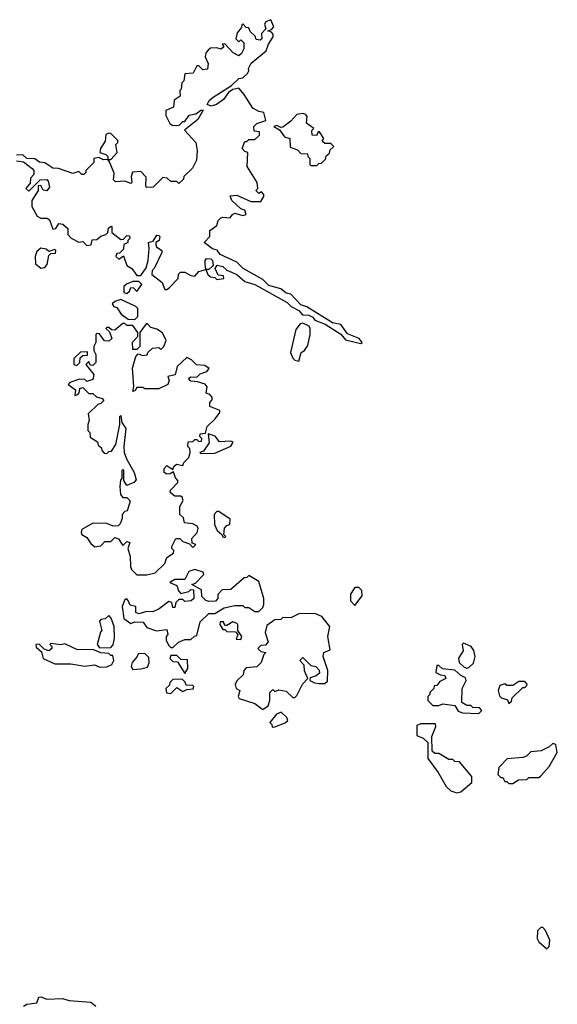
# Model space of a CAD drawing. Extents: x 2494106 to 2685573, y 758056 to 915185.
# Tile 354 of 507: x 2611100 to 2613788, y 902605 to 907530. Entities that reach past the tile are written whole.
import ezdxf

# ---------------------------------------------------------------- set-up
doc = ezdxf.new("R2010")
doc.units = 0

msp = doc.modelspace()

# ---------------------------------------------------------------- linework, layer by layer
at = {"layer": '0CON05XD'}
for points in [[(2612805, 905910), (2612812.5, 905915), (2612796.7, 905935), (2612738.8, 905958.8), (2612705.9, 906005.9), (2612663.8, 906013.8), (2612535, 906093.3), (2612505, 906103.3), (2612455, 906157.5), (2612431.7, 906161.7), (2612405, 906183.3), (2612345, 906201.2), (2612315, 906231.2), (2612216.7, 906285), (2612185, 906317.5), (2612102.5, 906355), (2612086.7, 906376.7), (2612063.9, 906383.9), (2612022.5, 906415), (2612050, 906445), (2612050, 906475), (2612085, 906500), (2612092.5, 906525), (2612103, 906537), (2612115, 906542.5), (2612151.7, 906538.3), (2612163.6, 906556.4), (2612175, 906562.5), (2612215, 906550), (2612232.5, 906555), (2612225, 906576.7), (2612205, 906583.3), (2612160, 906625), (2612151.7, 906648.3), (2612185, 906652.5), (2612255, 906620), (2612305, 906620), (2612320, 906645), (2612320, 906655), (2612308.3, 906668.3), (2612295, 906660), (2612280, 906675), (2612290, 906685), (2612287.5, 906715), (2612237.5, 906795), (2612240, 906865), (2612225, 906870), (2612212.5, 906885), (2612225, 906920), (2612235, 906920), (2612245, 906930), (2612275, 906930), (2612298.3, 906951.7), (2612298.3, 906968.3), (2612271.7, 906971.7), (2612270, 906995), (2612285, 907010), (2612300, 907015), (2612330, 907025), (2612320, 907065), (2612295, 907070), (2612265, 907087.5), (2612222.5, 907155), (2612195, 907186.7), (2612165, 907180), (2612143.9, 907166.1), (2612118.6, 907131.4), (2612084.2, 907105.8), (2612056.7, 907096.7), (2612037.5, 907105), (2612046.7, 907125), (2612067, 907143), (2612159.2, 907200.8), (2612195, 907236.2), (2612215, 907240), (2612239.3, 907260.7), (2612245.8, 907274.2), (2612243.6, 907286.4), (2612257, 907313), (2612331.2, 907375), (2612343, 907407), (2612367.5, 907445), (2612367.5, 907457.5), (2612358.3, 907468.3), (2612340, 907475), (2612358.3, 907481.7), (2612370, 907495), (2612355, 907530), (2612330, 907520), (2612323, 907507), (2612330, 907485), (2612308.3, 907461.7), (2612310, 907435), (2612301.7, 907428.3), (2612281.7, 907431.7), (2612277, 907447), (2612251.7, 907471.7), (2612245, 907490), (2612231.7, 907491.7), (2612215, 907510), (2612210, 907505), (2612208.3, 907491.7), (2612187.5, 907465), (2612180, 907435), (2612195, 907420), (2612205, 907430), (2612220, 907415), (2612220, 907385), (2612208.3, 907361.7), (2612195, 907350), (2612167.5, 907365), (2612125, 907410), (2612111.7, 907408.3), (2612120, 907395), (2612107.5, 907382.5), (2612085, 907390), (2612053, 907387), (2612041.7, 907378.3), (2612030, 907365), (2612027.5, 907345), (2612041.7, 907311.7), (2612038.3, 907281.7), (2612015, 907280), (2611995, 907300), (2611985, 907300), (2611967, 907263), (2611925, 907260), (2611920, 907225), (2611910, 907215), (2611907, 907183), (2611900, 907175), (2611901.7, 907148.3), (2611871.7, 907128.3), (2611868.3, 907091.7), (2611830, 907075), (2611830.7, 907050.7), (2611850.7, 907010.7), (2611862, 907002), (2611885, 907000), (2611897, 907003), (2611915, 907020), (2611925, 907020), (2611947.5, 907052.5), (2611980.8, 907059.2), (2612005, 907076.7), (2612017.5, 907077.5), (2611989.5, 907030.5), (2611923, 906977), (2611980, 906915), (2611987.5, 906875), (2611983, 906827), (2611963, 906787), (2611920, 906745), (2611918.3, 906731.7), (2611895, 906710), (2611885, 906720), (2611855, 906720), (2611836.7, 906736.7), (2611815, 906740), (2611767, 906693), (2611735, 906690), (2611730, 906695), (2611731.7, 906741.7), (2611705, 906770), (2611663.3, 906766.7), (2611657.5, 906745), (2611660, 906715), (2611655, 906710), (2611625, 906722.5), (2611578.3, 906718.3), (2611568.3, 906728.3), (2611571.7, 906761.7), (2611548.3, 906818.3), (2611540, 906830), (2611518.3, 906828.3), (2611495, 906840), (2611470, 906835), (2611470, 906815), (2611430, 906775), (2611430, 906765), (2611420, 906755), (2611410, 906755), (2611395, 906770), (2611365, 906760), (2611293.6, 906786.4), (2611265, 906788), (2611225, 906814), (2611198, 906818), (2611175, 906833.8), (2611136, 906836), (2611115, 906853.3), (2611083, 906853)], [(2612585, 906800), (2612595, 906810), (2612608.3, 906811.7), (2612628.3, 906831.7), (2612631.7, 906848.3), (2612648.3, 906861.7), (2612651.7, 906878.3), (2612670, 906895), (2612655, 906910), (2612625, 906910), (2612611.7, 906921.7), (2612620, 906935), (2612598.3, 906968.3), (2612591.7, 906968.3), (2612585, 906950), (2612561.7, 906951.7), (2612560, 906975), (2612570, 906985), (2612533, 907013), (2612537.5, 907045), (2612530, 907055), (2612515, 907060), (2612485, 907056.2), (2612455, 907022.5), (2612415, 906992.5), (2612405, 906990), (2612385, 907000), (2612370, 906995), (2612398.3, 906978.3), (2612423.3, 906943.3), (2612450, 906935), (2612451.7, 906891.7), (2612488.3, 906878.3), (2612505, 906860), (2612538.3, 906858.3), (2612540, 906845), (2612550, 906835), (2612550, 906805), (2612555, 906800), (2612585, 906800)], [(2611555, 906830), (2611586.7, 906865), (2611580, 906905), (2611590, 906915), (2611590, 906925), (2611555, 906960), (2611545, 906962.5), (2611530, 906955), (2611527, 906923), (2611503.3, 906885), (2611500, 906865), (2611530, 906855), (2611540, 906845), (2611540, 906830), (2611555, 906830)], [(2611083.9, 906823.9), (2611118.8, 906818.8), (2611162.5, 906785), (2611170, 906775), (2611170, 906755), (2611153, 906737), (2611151.7, 906711.7), (2611130, 906685), (2611145, 906672.5), (2611201.7, 906728.3), (2611235, 906730), (2611241.7, 906721.7), (2611248.3, 906691.7), (2611235, 906673.3), (2611217, 906677), (2611205, 906700), (2611191.7, 906698.3), (2611192.5, 906675), (2611160, 906625), (2611160, 906595), (2611187, 906547), (2611205, 906537.5), (2611237.5, 906537.5), (2611249.3, 906529.3), (2611265, 906482.5), (2611280, 906485), (2611295, 906510), (2611315, 906507.5), (2611340, 906485), (2611340, 906455), (2611357, 906437), (2611395, 906416.7), (2611415, 906420), (2611435, 906400), (2611456.4, 906403.6), (2611461.7, 906428.3), (2611485, 906430), (2611505, 906447.5), (2611530, 906455), (2611540, 906465), (2611543, 906487), (2611555, 906497.5), (2611560, 906495), (2611560, 906465), (2611605, 906430), (2611618.3, 906431.7), (2611635, 906450), (2611648.3, 906448.3), (2611650, 906435), (2611640, 906425), (2611640, 906415), (2611620, 906405), (2611618.3, 906381.7), (2611598.3, 906361.7), (2611585, 906360), (2611580, 906345), (2611595, 906332.5), (2611618.3, 906348.3), (2611635, 906300), (2611660, 906285), (2611685, 906250), (2611705, 906250), (2611731.7, 906288.3), (2611742.5, 906325), (2611747.5, 906385), (2611743.9, 906416.1), (2611767.5, 906422.5), (2611785, 906452.5), (2611795, 906450), (2611800, 906445), (2611797.5, 906425), (2611780, 906415), (2611780, 906405), (2611783.6, 906393.6), (2611810, 906375), (2611810, 906365), (2611772.5, 906285), (2611762.5, 906275), (2611760, 906255), (2611812.5, 906215), (2611825, 906180), (2611835, 906180), (2611849.3, 906190.7), (2611892.5, 906235), (2611893, 906257), (2611903, 906267), (2611925, 906266.7), (2611955, 906250), (2611975, 906247.5), (2611995, 906270), (2612030, 906280), (2612026.4, 906306.4), (2612026.7, 906325), (2612034, 906336), (2612055, 906333.3), (2612063.3, 906325), (2612067.5, 906302.5), (2612062.5, 906295), (2612045, 906280), (2612030, 906280), (2612040, 906255), (2612053, 906243), (2612075, 906240), (2612085, 906230), (2612120, 906235), (2612118.3, 906248.3), (2612091.7, 906251.7), (2612077.5, 906285), (2612087.5, 906302.5), (2612115, 906296.2), (2612135, 906276.7), (2612185.8, 906255.8), (2612225, 906220), (2612275, 906206), (2612436.1, 906116.1), (2612457.5, 906095), (2612496, 906076), (2612513.8, 906053.8), (2612545, 906052.5), (2612565, 906042.5), (2612575, 906027.5), (2612627.5, 906007.5), (2612705, 905957.5), (2612729.3, 905929.3), (2612805, 905910)], [(2611205, 906287.5), (2611225, 906290), (2611237.5, 906305), (2611245, 906350), (2611255, 906360), (2611278.3, 906361.7), (2611280, 906375), (2611275, 906380), (2611245, 906370), (2611231.7, 906381.7), (2611205, 906387.5), (2611185, 906370), (2611177.5, 906345), (2611178.3, 906308.3), (2611205, 906287.5)], [(2611635, 906160), (2611648.3, 906171.7), (2611655, 906190), (2611668.3, 906188.3), (2611685, 906170), (2611710, 906205), (2611695, 906220), (2611665, 906220), (2611633, 906207), (2611620, 906195), (2611620, 906165), (2611635, 906160)], [(2611675, 906030), (2611690, 906045), (2611690, 906085), (2611680, 906095), (2611605, 906130), (2611575, 906120), (2611561.7, 906108.3), (2611570, 906095), (2611585, 906090), (2611607, 906057), (2611641.7, 906031.7), (2611675, 906030)], [(2611735, 904752.5), (2611776.4, 904763.6), (2611825, 904810), (2611835, 904840), (2611868.3, 904861.7), (2611870, 904875), (2611860, 904885), (2611860, 904895), (2611880, 904935), (2611900, 904935), (2611915, 904920), (2611948.3, 904908.3), (2611965, 904890), (2611980, 904905), (2611961.7, 904911.7), (2611960, 904935), (2611987.5, 904965), (2611992.5, 904985), (2611986.4, 904996.4), (2611965, 905007.5), (2611923, 905013), (2611918.3, 905038.3), (2611900, 905055), (2611900, 905095), (2611917.5, 905125), (2611911.7, 905141.7), (2611905, 905147.5), (2611875, 905147.5), (2611852.5, 905165), (2611853, 905177), (2611890, 905215), (2611890, 905225), (2611878.3, 905238.3), (2611868.3, 905268.3), (2611851.7, 905258.3), (2611835, 905257.5), (2611822.5, 905265), (2611822.5, 905285), (2611835, 905300), (2611865, 905280), (2611870, 905295), (2611883, 905307), (2611915, 905300), (2611920, 905315), (2611945, 905340), (2611952.5, 905365), (2611950, 905385), (2611940, 905395), (2611941.7, 905418.3), (2611965, 905420), (2611975, 905430), (2611985, 905430), (2611995, 905420), (2612008.3, 905421.7), (2612010, 905435), (2612000, 905445), (2612001.7, 905458.3), (2612028.3, 905461.7), (2612037.5, 905495), (2612076.4, 905533.6), (2612100, 905565), (2612100, 905575), (2612050, 905595), (2612050, 905615), (2612061.7, 905628.3), (2612061.7, 905641.7), (2612050, 905655), (2612031.7, 905661.7), (2612036.4, 905693.6), (2612027.7, 905707.7), (2611989.3, 905719.3), (2611955, 905721.2), (2611943.3, 905735), (2611955, 905743.3), (2611985, 905742.5), (2612001.7, 905758.3), (2612035, 905770), (2612047.5, 905785), (2612025, 905800), (2611983, 905803), (2611959.3, 905829.3), (2611935, 905840), (2611887.5, 905795), (2611876.7, 905753.3), (2611840, 905745), (2611847.5, 905725), (2611840, 905705), (2611795, 905683.8), (2611725, 905683.3), (2611715, 905690), (2611685, 905690), (2611677.5, 905675), (2611665, 905670), (2611670, 905695), (2611663.6, 905786.4), (2611680, 905845), (2611691.7, 905858.3), (2611715, 905850), (2611737, 905853), (2611740, 905865), (2611763, 905887), (2611795, 905890), (2611805, 905880), (2611820, 905895), (2611832.5, 905925), (2611813.6, 905963.6), (2611785, 905982.5), (2611755, 905990), (2611738.3, 906008.3), (2611731.7, 906008.3), (2611700, 905965), (2611700, 905895), (2611685, 905880), (2611665, 905880), (2611663.3, 905916.7), (2611690, 905945), (2611690, 905965), (2611665, 906000), (2611635, 906000), (2611625, 906010), (2611615, 906010), (2611575, 905977.5), (2611558.3, 905978.3), (2611545, 905990), (2611535, 905990), (2611530, 905985), (2611548.3, 905968.3), (2611560, 905935), (2611545, 905922.5), (2611523, 905923), (2611498.3, 905958.3), (2611485, 905960), (2611480, 905955), (2611480, 905915), (2611470, 905895), (2611470, 905875), (2611480, 905855), (2611480, 905815), (2611465, 905800), (2611451.7, 905801.7), (2611445, 905820), (2611430, 905805), (2611470, 905755), (2611465, 905730), (2611435, 905720), (2611425, 905730), (2611398.3, 905731.7), (2611350, 905715), (2611342.5, 905705), (2611378.3, 905678.3), (2611375, 905650), (2611390, 905655), (2611397, 905663), (2611400, 905685), (2611415, 905690), (2611445, 905660), (2611465, 905660), (2611483.9, 905643.9), (2611512.5, 905635), (2611520, 905625), (2611505, 905610), (2611490, 905605), (2611441.7, 905558.3), (2611447.5, 905525), (2611440, 905505), (2611440, 905475), (2611450, 905465), (2611451.7, 905441.7), (2611488.3, 905418.3), (2611491.7, 905401.7), (2611508.3, 905388.3), (2611510, 905375), (2611521.7, 905361.7), (2611535, 905360), (2611545, 905370), (2611558.3, 905371.7), (2611580, 905405), (2611600, 905505), (2611600, 905545), (2611605, 905550), (2611610, 905515), (2611630, 905485), (2611620, 905395), (2611622.5, 905365), (2611633, 905333), (2611672.5, 905265), (2611681.7, 905228.3), (2611670, 905215), (2611635, 905200), (2611620, 905225), (2611620, 905275), (2611615, 905280), (2611610, 905275), (2611610, 905235), (2611603.6, 905226.4), (2611600, 905195), (2611603.3, 905155), (2611615, 905140), (2611635, 905140), (2611650, 905125), (2611650, 905115), (2611637, 905073), (2611625, 905070), (2611612.5, 905055), (2611612.5, 905035), (2611602.5, 905007.5), (2611592.5, 904997.5), (2611567, 904997), (2611535, 905010), (2611465, 905011.2), (2611410, 904980), (2611407.5, 904965), (2611410, 904955), (2611435, 904940), (2611455, 904910), (2611475, 904892.5), (2611505, 904897.5), (2611525, 904920), (2611555, 904920), (2611575, 904940), (2611593, 904933), (2611615, 904900), (2611635, 904920), (2611650, 904915), (2611640, 904885), (2611652.5, 904845), (2611653.3, 904795), (2611659.3, 904779.3), (2611685, 904752.5), (2611735, 904752.5)], [(2612495, 905822.5), (2612506.7, 905865), (2612523.9, 905876.1), (2612539.5, 905900.5), (2612551.2, 905955), (2612552.5, 905985), (2612546.7, 905996.7), (2612515, 906012.5), (2612501.2, 906008.8), (2612480, 905980), (2612453.8, 905865), (2612465, 905837.5), (2612475, 905827.5), (2612495, 905822.5)], [(2611385, 905800), (2611400, 905815), (2611401.7, 905838.3), (2611415, 905850), (2611438.3, 905851.7), (2611438.3, 905868.3), (2611403, 905867), (2611370, 905835), (2611370, 905805), (2611385, 905800)], [(2612005, 905360), (2612075, 905362.5), (2612155, 905397.5), (2612166.7, 905416.7), (2612155, 905422.5), (2612098.3, 905418.3), (2612076.1, 905446.1), (2612041.7, 905458.3), (2612047, 905413), (2612018.3, 905371.7), (2612000, 905365), (2612005, 905360)], [(2612125, 904940), (2612130, 904945), (2612120, 904955), (2612123, 904987), (2612135, 905000), (2612150, 905005), (2612151.7, 905031.7), (2612095, 905070), (2612085, 905070), (2612072.5, 905055), (2612073.3, 905005), (2612087.5, 904975), (2612110, 904955), (2612115, 904942.5), (2612125, 904940)], [(2611865, 904390), (2611893, 904417), (2611925, 904430), (2611955, 904430), (2611973, 904447), (2611985, 904450), (2612001.7, 904518.3), (2612045, 904560), (2612075, 904560), (2612122.5, 904587.5), (2612175, 904600), (2612215, 904600), (2612225, 904590), (2612245, 904590), (2612275, 904570), (2612295, 904570), (2612315, 904590), (2612320, 904605), (2612320, 904635), (2612295, 904720), (2612245, 904750), (2612235, 904740), (2612221.7, 904738.3), (2612155, 904680), (2612111.7, 904678.3), (2612090, 904655), (2612090, 904635), (2612078.3, 904621.7), (2612045, 904620), (2612030, 904625), (2612010, 904645), (2612008.3, 904678.3), (2611960, 904705), (2611978.3, 904711.7), (2612020, 904755), (2612017, 904767), (2611975, 904780), (2611945, 904770), (2611925, 904730), (2611875, 904730), (2611850, 904715), (2611885, 904700), (2611893, 904673), (2611905, 904660), (2611945, 904670), (2611955, 904680), (2611968.3, 904678.3), (2611970, 904635), (2611957, 904623), (2611925, 904620), (2611915, 904630), (2611895, 904630), (2611880, 904615), (2611875, 904590), (2611865, 904590), (2611860, 904615), (2611845, 904620), (2611797, 904583), (2611765, 904567.5), (2611735, 904570), (2611695, 904557.5), (2611680, 904565), (2611680, 904595), (2611651.7, 904601.7), (2611642.5, 904625), (2611635, 904632.5), (2611625, 904630), (2611612.5, 904595), (2611620, 904535), (2611655, 904510), (2611675, 904517.5), (2611717, 904517), (2611735, 904490), (2611783.6, 904473.6), (2611835, 904480), (2611840, 904455), (2611832.5, 904445), (2611832.5, 904425), (2611845, 904400), (2611855, 904390), (2611865, 904390)], [(2612775, 904600), (2612811.7, 904648.3), (2612810, 904675), (2612795, 904690), (2612775, 904690), (2612753.6, 904656.4), (2612753, 904623), (2612775, 904600)], [(2611498.3, 904388.3), (2611555, 904390), (2611567, 904403), (2611573.6, 904436.4), (2611572.5, 904495), (2611557, 904537), (2611545, 904550), (2611527, 904533), (2611505, 904530), (2611498.3, 904521.7), (2611510, 904475), (2611503, 904467), (2611487.5, 904405), (2611498.3, 904388.3)], [(2612315, 904080), (2612341.7, 904098.3), (2612350, 904125), (2612350, 904165), (2612365, 904180), (2612375, 904170), (2612395, 904177.5), (2612431.7, 904171.7), (2612465, 904140), (2612475, 904140), (2612485, 904150), (2612513, 904207), (2612540, 904235), (2612523.6, 904273.6), (2612521.7, 904301.7), (2612500, 904325), (2612515, 904340), (2612555, 904300), (2612580, 904295), (2612597, 904277), (2612598.3, 904261.7), (2612581.7, 904248.3), (2612551.7, 904238.3), (2612550, 904225), (2612573, 904213), (2612595, 904210), (2612625, 904210), (2612638.3, 904221.7), (2612640, 904275), (2612617.5, 904345), (2612620, 904365), (2612651.7, 904378.3), (2612640, 904445), (2612650, 904495), (2612610, 904545), (2612575, 904560), (2612495, 904557.5), (2612455, 904537.5), (2612415, 904540), (2612405, 904530), (2612375, 904527.5), (2612335, 904500), (2612327.5, 904465), (2612341.7, 904418.3), (2612328.3, 904401.7), (2612305, 904400), (2612290, 904385), (2612305, 904370), (2612330, 904365), (2612320, 904355), (2612306.1, 904313.9), (2612285, 904293.3), (2612231.7, 904288.3), (2612220, 904275), (2612217, 904253), (2612185, 904222.5), (2612177.5, 904205), (2612182.5, 904185), (2612200, 904175), (2612192.5, 904145), (2612197.5, 904135), (2612275, 904110), (2612315, 904080)], [(2612205, 904430), (2612210, 904445), (2612190, 904475), (2612190, 904505), (2612185, 904510), (2612165, 904517.5), (2612135, 904500), (2612125, 904500), (2612118.3, 904518.3), (2612101.7, 904518.3), (2612100, 904505), (2612115, 904480), (2612125, 904480), (2612135, 904470), (2612178.3, 904468.3), (2612190, 904455), (2612181.7, 904431.7), (2612205, 904430)], [(2611500.7, 904290.7), (2611535, 904292.5), (2611560, 904305), (2611570, 904325), (2611565, 904350), (2611555, 904350), (2611545, 904360), (2611505, 904362.5), (2611465, 904380), (2611388.3, 904378.3), (2611325, 904407.5), (2611305, 904402.5), (2611255, 904410), (2611250, 904405), (2611260, 904395), (2611260, 904385), (2611245, 904372.5), (2611221.7, 904381.7), (2611197, 904407), (2611180, 904405), (2611181.7, 904391.7), (2611208.3, 904368.3), (2611217.5, 904335), (2611275, 904308.8), (2611355, 904308.8), (2611425, 904296.7), (2611473, 904303), (2611500.7, 904290.7)], [(2613335, 904286.7), (2613345, 904290), (2613368.3, 904311.7), (2613377.5, 904345), (2613370, 904375), (2613356.7, 904395), (2613318.3, 904411.7), (2613312.5, 904405), (2613317, 904373), (2613293.6, 904336.4), (2613296.7, 904315), (2613321.7, 904291.7), (2613335, 904286.7)], [(2611665, 904280), (2611705, 904282.5), (2611738.3, 904291.7), (2611746.4, 904313.6), (2611745, 904340), (2611725, 904360), (2611691.7, 904358.3), (2611687.5, 904345), (2611661.2, 904315), (2611656.7, 904295), (2611665, 904280)], [(2611925, 904260), (2611940, 904285), (2611938.3, 904328.3), (2611905, 904330), (2611885, 904350), (2611855, 904350), (2611850, 904335), (2611865, 904320), (2611888.3, 904318.3), (2611925, 904260)], [(2613395, 904060), (2613410, 904075), (2613398.3, 904088.3), (2613365, 904090), (2613355, 904100), (2613335, 904100), (2613310, 904115), (2613312.5, 904185), (2613332.5, 904225), (2613328.3, 904238.3), (2613305, 904250), (2613275, 904276.7), (2613213, 904283), (2613195, 904300), (2613185, 904300), (2613180, 904265), (2613203, 904253), (2613225, 904250), (2613230, 904235), (2613200.7, 904219.3), (2613185, 904200), (2613171.7, 904198.3), (2613170, 904185), (2613150, 904165), (2613150, 904155), (2613140, 904145), (2613140, 904125), (2613165, 904100), (2613195, 904100), (2613215, 904107.5), (2613275, 904100), (2613291.7, 904071.7), (2613313, 904063), (2613395, 904060)], [(2611855, 904160), (2611885, 904190), (2611915, 904170), (2611935, 904180), (2611967, 904183), (2611970, 904195), (2611965, 904200), (2611931.7, 904201.7), (2611927, 904217), (2611911.7, 904231.7), (2611865, 904230), (2611850, 904215), (2611848.3, 904201.7), (2611830, 904185), (2611833.6, 904163.6), (2611855, 904160)], [(2613545, 904110), (2613558.3, 904121.7), (2613561.7, 904138.3), (2613615, 904190), (2613625, 904190), (2613635, 904200), (2613637, 904207), (2613625, 904220), (2613595, 904220), (2613565, 904200), (2613535, 904200), (2613525, 904207.5), (2613500, 904200), (2613492.5, 904175), (2613498.3, 904148.3), (2613508.3, 904138.3), (2613538.3, 904128.3), (2613545, 904110)], [(2612361.7, 903991.7), (2612375, 903992.5), (2612427, 904013), (2612440, 904025), (2612435, 904040), (2612407, 904067), (2612383.6, 904056.4), (2612350, 904015), (2612360, 904005), (2612361.7, 903991.7)], [(2613285, 903663.3), (2613305, 903667.5), (2613360, 903715), (2613360, 903745), (2613298.3, 903818.3), (2613275, 903820), (2613265, 903830), (2613245, 903830), (2613195, 903860), (2613175, 903860), (2613161.7, 903871.7), (2613160, 903945), (2613180, 903995), (2613178.3, 904008.3), (2613105, 904007.5), (2613085, 904000), (2613085, 903950), (2613117, 903937), (2613140, 903915), (2613140, 903835), (2613192.5, 903765), (2613232.5, 903695), (2613255, 903672.5), (2613285, 903663.3)], [(2613565, 903710), (2613593, 903727), (2613635, 903730), (2613645, 903740), (2613695, 903740), (2613705, 903747.5), (2613746.7, 903795), (2613787.5, 903865), (2613780, 903905), (2613765, 903910), (2613747, 903893), (2613706.4, 903873.6), (2613655, 903867.5), (2613633, 903847), (2613615, 903840), (2613537, 903833), (2613495, 903790), (2613490, 903755), (2613505, 903740), (2613515, 903740), (2613525, 903720), (2613535, 903720), (2613545, 903710), (2613565, 903710)], [(2613735, 902882.5), (2613746.4, 902893.6), (2613750, 902925), (2613728.8, 902975), (2613715, 902990), (2613705, 902990), (2613688.3, 902971.7), (2613686.7, 902935), (2613695, 902917.5), (2613735, 902882.5)], [(2611119.2, 902595), (2611135, 902605.7), (2611185, 902612.5), (2611195, 902640), (2611205, 902642.5), (2611235, 902630), (2611313.6, 902633.6), (2611346.4, 902623.6), (2611455, 902616.2), (2611480, 902595)]]:
    msp.add_lwpolyline(points, dxfattribs=at)

doc.saveas('drawing.dxf')
